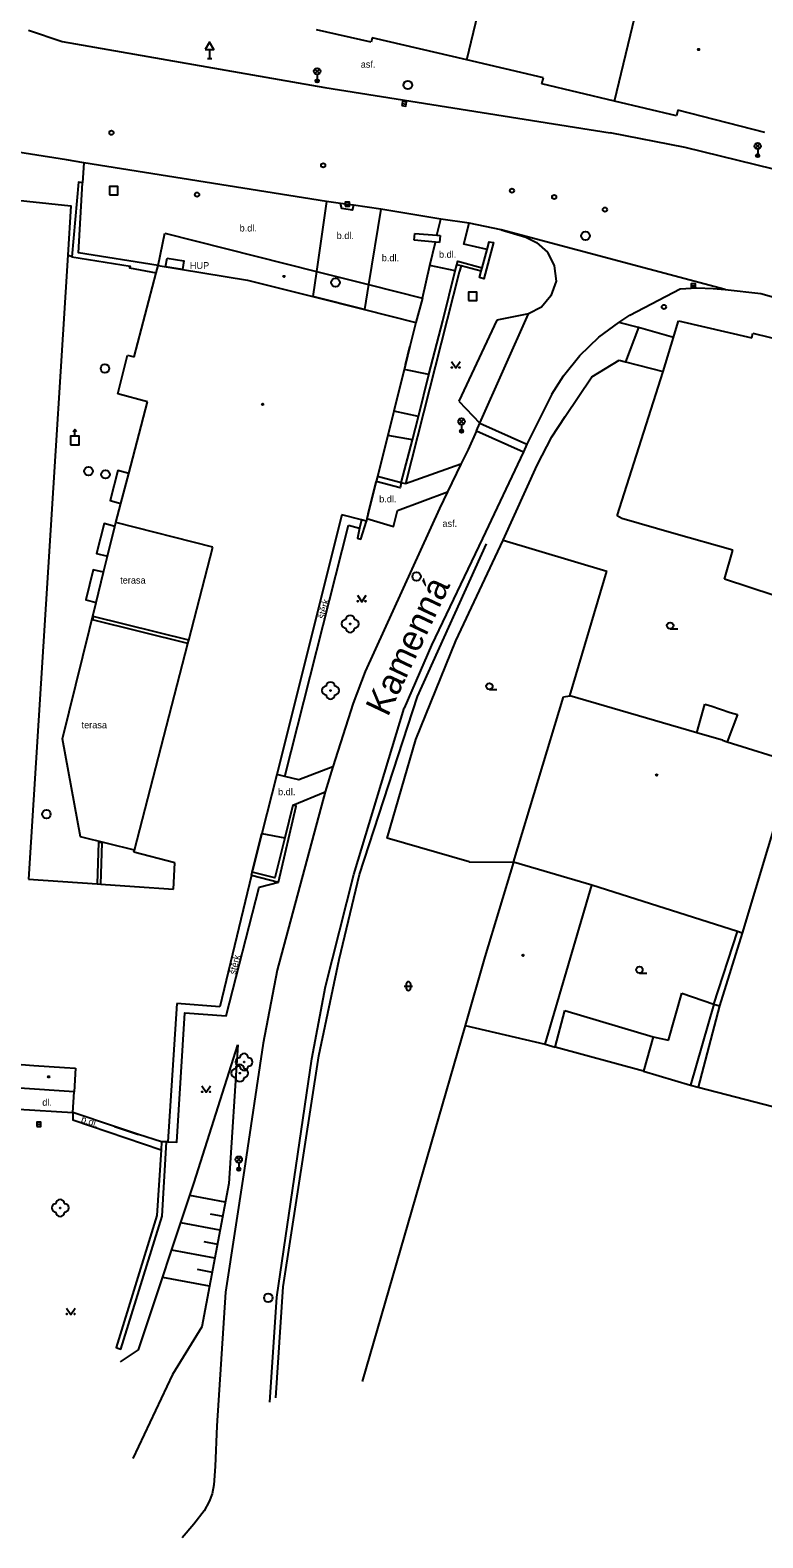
# Model space of a CAD drawing. Extents: x -599770 to -598493, y -1162076 to -1159209.
# Drawn here: x -599476.7 to -599433.8, y -1161825.1 to -1161736.9 of the extents above; entities that cross this region are included whole.
import ezdxf

# ---------------------------------------------------------------- set-up
doc = ezdxf.new("R2010")
doc.units = 0
doc.layers.add('Podklad', color=7, linetype='Continuous')

msp = doc.modelspace()

# ---------------------------------------------------------------- linework, layer by layer
at = {"layer": 'Podklad'}
for p, q in [((-599466.2, -1161738.031), (-599466.2, -1161738.54)), ((-599466.325, -1161738.54), (-599466.075, -1161738.54)), ((-599460.032, -1161739.43), (-599459.767, -1161739.165)), ((-599460.032, -1161739.165), (-599459.767, -1161739.43)), ((-599459.9, -1161739.485), (-599459.9, -1161739.86)), ((-599454.933, -1161741.18), (-599454.687, -1161741.22)), ((-599434.253, -1161743.8), (-599433.988, -1161743.535)), ((-599434.253, -1161743.535), (-599433.988, -1161743.8)), ((-599434.12, -1161743.855), (-599434.12, -1161744.23)), ((-599458.255, -1161747.07), (-599458.005, -1161747.07)), ((-599438.005, -1161751.85), (-599437.755, -1161751.85)), ((-599451.582, -1161759.92), (-599451.317, -1161759.655)), ((-599451.582, -1161759.655), (-599451.317, -1161759.92)), ((-599451.45, -1161759.975), (-599451.45, -1161760.35)), ((-599474.09, -1161760.65), (-599474.09, -1161760.263)), ((-599439.24, -1161771.918), (-599438.802, -1161771.918)), ((-599449.82, -1161775.468), (-599449.383, -1161775.468)), ((-599454.688, -1161792.693), (-599454.688, -1161792.943)), ((-599454.438, -1161792.693), (-599454.438, -1161792.943)), ((-599441.04, -1161792.058), (-599440.602, -1161792.058)), ((-599454.813, -1161792.818), (-599454.313, -1161792.818)), ((-599476.315, -1161800.9), (-599476.065, -1161800.9)), ((-599464.622, -1161803.1), (-599464.357, -1161802.835)), ((-599464.622, -1161802.835), (-599464.357, -1161803.1)), ((-599464.49, -1161803.155), (-599464.49, -1161803.53))]:
    msp.add_line(p, q, dxfattribs=at)
for points in [[(-599451.14, -1161738.62), (-599448.27, -1161726.72)], [(-599442.5, -1161741.05), (-599439.85, -1161730.03)], [(-599476.79, -1161736.9), (-599474.82, -1161737.56)], [(-599456.75, -1161737.6), (-599459.95, -1161736.88)], [(-599474.82, -1161737.56), (-599459.46, -1161740.25)], [(-599456.68, -1161737.34), (-599456.75, -1161737.6)], [(-599451.14, -1161738.62), (-599456.68, -1161737.34)], [(-599446.65, -1161739.67), (-599451.14, -1161738.62)], [(-599446.75, -1161740.03), (-599446.65, -1161739.67)], [(-599459.46, -1161740.25), (-599442.76, -1161742.89)], [(-599442.5, -1161741.05), (-599446.75, -1161740.03)], [(-599438.88, -1161741.91), (-599442.5, -1161741.05)], [(-599438.8, -1161741.57), (-599438.88, -1161741.91)], [(-599433.7, -1161742.87), (-599438.8, -1161741.57)], [(-599425.62, -1161746.86), (-599433.186, -1161745.015), (-599438.37, -1161743.75), (-599442.76, -1161742.89)], [(-599474.58, -1161744.48), (-599480.55, -1161743.54)], [(-599473.56, -1161744.66), (-599474.58, -1161744.48)], [(-599473.56, -1161744.66), (-599473.63, -1161745.82)], [(-599459.36, -1161746.91), (-599473.56, -1161744.66)], [(-599473.63, -1161745.82), (-599473.87, -1161745.79), (-599474.26, -1161750.15), (-599470.85, -1161750.7), (-599470.88, -1161750.8), (-599469.32, -1161751.09)], [(-599469.21, -1161750.66), (-599473.87, -1161749.91), (-599473.63, -1161745.82)], [(-599480.78, -1161746.49), (-599474.32, -1161747.16), (-599474.5, -1161750.06), (-599476.8, -1161786.57)], [(-599459.36, -1161746.91), (-599459.94, -1161751.01)], [(-599456.17, -1161747.36), (-599457.78, -1161747.13), (-599457.85, -1161747.43), (-599458.46, -1161747.32), (-599458.54, -1161747.04), (-599459.36, -1161746.91)], [(-599457.78, -1161747.13), (-599458.54, -1161747.04)], [(-599456.17, -1161747.36), (-599456.89, -1161751.78)], [(-599452.67, -1161747.94), (-599456.17, -1161747.36)], [(-599452.89, -1161748.89), (-599452.67, -1161747.94)], [(-599451.01, -1161748.19), (-599452.67, -1161747.94)], [(-599449.95, -1161749.72), (-599451.32, -1161749.41), (-599451.01, -1161748.19)], [(-599449.14, -1161748.57), (-599451.01, -1161748.19)], [(-599449.14, -1161748.57), (-599447.68, -1161749.01)], [(-599436.016, -1161752.073), (-599449.14, -1161748.57)], [(-599469.21, -1161750.66), (-599468.81, -1161748.77)], [(-599468.81, -1161748.77), (-599459.94, -1161751.01)], [(-599454.23, -1161749.18), (-599454.19, -1161748.78)], [(-599452.74, -1161749.31), (-599452.98, -1161749.29), (-599454.23, -1161749.18)], [(-599454.19, -1161748.78), (-599452.89, -1161748.89), (-599452.7, -1161748.91)], [(-599453.74, -1161752.57), (-599453.3, -1161750.65), (-599452.98, -1161749.29)], [(-599452.7, -1161748.91), (-599452.74, -1161749.31)], [(-599449.95, -1161749.72), (-599449.84, -1161749.27), (-599449.59, -1161749.32), (-599450.15, -1161751.44), (-599450.4, -1161751.37), (-599450.3, -1161750.99)], [(-599447.68, -1161749.01), (-599447.06, -1161749.32), (-599446.42, -1161749.87)], [(-599474.26, -1161750.15), (-599474.5, -1161750.06)], [(-599468.69, -1161750.23), (-599467.71, -1161750.39), (-599467.79, -1161750.89), (-599468.78, -1161750.73), (-599468.69, -1161750.23)], [(-599450.25, -1161750.79), (-599449.95, -1161749.72)], [(-599446.42, -1161749.87), (-599446.03, -1161750.68)], [(-599470.61, -1161756), (-599469.32, -1161751.09)], [(-599469.32, -1161751.09), (-599469.21, -1161750.66)], [(-599469.21, -1161750.66), (-599463.97, -1161751.52)], [(-599459.94, -1161751.01), (-599460.15, -1161752.48)], [(-599459.94, -1161751.01), (-599456.89, -1161751.78)], [(-599451.48, -1161750.68), (-599451.59, -1161751.05), (-599454.73, -1161763.44)], [(-599453.36, -1161757.03), (-599452.55, -1161753.9), (-599451.83, -1161750.98), (-599451.72, -1161750.62)], [(-599451.83, -1161750.98), (-599453.3, -1161750.65)], [(-599451.72, -1161750.62), (-599451.66, -1161750.41), (-599450.25, -1161750.79)], [(-599451.48, -1161750.68), (-599451.72, -1161750.62)], [(-599450.3, -1161750.99), (-599451.48, -1161750.68)], [(-599450.3, -1161750.99), (-599450.25, -1161750.79)], [(-599446.03, -1161750.68), (-599445.92, -1161751.58)], [(-599463.97, -1161751.52), (-599460.15, -1161752.48)], [(-599456.89, -1161751.78), (-599457.13, -1161753.24)], [(-599456.89, -1161751.78), (-599453.74, -1161752.57)], [(-599445.92, -1161751.58), (-599446.22, -1161752.43), (-599446.78, -1161753.1)], [(-599441.6, -1161753.56), (-599438.65, -1161752.02)], [(-599438.65, -1161752.02), (-599437.69, -1161751.97)], [(-599437.69, -1161751.97), (-599436.72, -1161752)], [(-599436.72, -1161752), (-599436.016, -1161752.073), (-599433.94, -1161752.29)], [(-599457.13, -1161753.24), (-599460.15, -1161752.48)], [(-599460.15, -1161752.48), (-599457.13, -1161753.24)], [(-599453.74, -1161752.57), (-599454.12, -1161754)], [(-599433.94, -1161752.29), (-599431.31, -1161753.04), (-599431.175, -1161753.071), (-599414.3, -1161757), (-599411.2, -1161757.76), (-599400.55, -1161760.68)], [(-599457.13, -1161753.24), (-599454.12, -1161754)], [(-599449.39, -1161753.86), (-599451.61, -1161758.6)], [(-599450.38, -1161759.89), (-599447.54, -1161753.48)], [(-599447.54, -1161753.48), (-599449.39, -1161753.86)], [(-599446.78, -1161753.1), (-599447.54, -1161753.48)], [(-599442.25, -1161753.99), (-599441.6, -1161753.56)], [(-599438.95, -1161754.55), (-599438.75, -1161753.9)], [(-599438.75, -1161753.9), (-599434.47, -1161754.9)], [(-599454.12, -1161754), (-599454.47, -1161755.4)], [(-599444.52, -1161755.92), (-599443.42, -1161754.86), (-599442.25, -1161753.99)], [(-599441.09, -1161754.28), (-599442.25, -1161753.99)], [(-599441.09, -1161754.28), (-599441.85, -1161756.29)], [(-599439.04, -1161754.87), (-599441.09, -1161754.28)], [(-599439.04, -1161754.87), (-599438.95, -1161754.55)], [(-599434.47, -1161754.9), (-599434.4, -1161754.61)], [(-599434.4, -1161754.61), (-599429.155, -1161755.91), (-599428.71, -1161756.02)], [(-599454.73, -1161756.45), (-599454.47, -1161755.4)], [(-599454.47, -1161755.4), (-599454.73, -1161756.45)], [(-599439.65, -1161756.87), (-599439.04, -1161754.87)], [(-599471.57, -1161758.17), (-599471.01, -1161755.9)], [(-599471.01, -1161755.9), (-599470.61, -1161756)], [(-599454.73, -1161756.45), (-599454.81, -1161756.75)], [(-599452.04, -1161756.275), (-599451.79, -1161756.65), (-599451.54, -1161756.275)], [(-599445.49, -1161757.12), (-599444.52, -1161755.92)], [(-599445.39, -1161759.5), (-599443.83, -1161757.17), (-599442.22, -1161756.19)], [(-599442.22, -1161756.19), (-599441.85, -1161756.29)], [(-599441.85, -1161756.29), (-599439.65, -1161756.87)], [(-599454.81, -1161756.75), (-599455.41, -1161759.18)], [(-599453.36, -1161757.03), (-599454.81, -1161756.75)], [(-599453.98, -1161759.5), (-599453.36, -1161757.03)], [(-599446.16, -1161758.18), (-599445.49, -1161757.12)], [(-599442.34, -1161765.3), (-599439.65, -1161756.87)], [(-599469.84, -1161758.64), (-599471.57, -1161758.17)], [(-599446.16, -1161758.18), (-599447.63, -1161761.12)], [(-599470.93, -1161762.83), (-599469.84, -1161758.64)], [(-599455.41, -1161759.18), (-599455.77, -1161760.6)], [(-599453.98, -1161759.5), (-599455.41, -1161759.18)], [(-599451.61, -1161758.6), (-599450.38, -1161759.89)], [(-599454.32, -1161760.85), (-599453.98, -1161759.5)], [(-599450.58, -1161760.34), (-599450.38, -1161759.89)], [(-599450.38, -1161759.89), (-599447.63, -1161761.12)], [(-599449.02, -1161766.73), (-599447.02, -1161762.34), (-599446.16, -1161760.69), (-599445.39, -1161759.5)], [(-599474.179, -1161760.398), (-599474.09, -1161760.263), (-599474.002, -1161760.398)], [(-599455.77, -1161760.6), (-599456.37, -1161763.01), (-599456.44, -1161763.3)], [(-599454.32, -1161760.85), (-599455.77, -1161760.6)], [(-599454.98, -1161763.37), (-599454.32, -1161760.85)], [(-599450.58, -1161760.34), (-599451.06, -1161761.43), (-599451.5, -1161762.29)], [(-599450.58, -1161760.34), (-599447.83, -1161761.57)], [(-599447.83, -1161761.57), (-599450.23, -1161766.64)], [(-599447.63, -1161761.12), (-599447.83, -1161761.57)], [(-599470.93, -1161762.83), (-599471.56, -1161762.66), (-599472.02, -1161764.41), (-599471.39, -1161764.58)], [(-599451.5, -1161762.29), (-599454.73, -1161763.44)], [(-599451.5, -1161762.29), (-599452.28, -1161763.9)], [(-599471.39, -1161764.58), (-599470.93, -1161762.83)], [(-599456.91, -1161765.16), (-599456.44, -1161763.3)], [(-599456.44, -1161763.3), (-599456.91, -1161765.16)], [(-599454.98, -1161763.37), (-599455.05, -1161763.66), (-599456.44, -1161763.3)], [(-599454.98, -1161763.37), (-599456.37, -1161763.01)], [(-599454.73, -1161763.44), (-599454.98, -1161763.37)], [(-599452.28, -1161763.9), (-599452.75, -1161764.88), (-599457.09, -1161774.42), (-599457.8, -1161776.26), (-599458.99, -1161779.99)], [(-599456.99, -1161765.47), (-599455.43, -1161765.93), (-599455.19, -1161765), (-599452.28, -1161763.9)], [(-599471.68, -1161765.69), (-599471.39, -1161764.58)], [(-599458.46, -1161765.25), (-599462.27, -1161780.43)], [(-599457.31, -1161765.54), (-599458.46, -1161765.25)], [(-599456.91, -1161765.16), (-599456.99, -1161765.47)], [(-599442.07, -1161765.47), (-599442.34, -1161765.3)], [(-599471.74, -1161765.92), (-599472.37, -1161765.76), (-599472.81, -1161767.51), (-599472.17, -1161767.67)], [(-599472.17, -1161767.67), (-599471.74, -1161765.92)], [(-599471.74, -1161765.92), (-599471.68, -1161765.69)], [(-599466.01, -1161767.14), (-599471.68, -1161765.69)], [(-599461.8, -1161780.56), (-599458.06, -1161765.86)], [(-599458.06, -1161765.86), (-599457.42, -1161766.02)], [(-599457.42, -1161766.02), (-599457.55, -1161766.61), (-599457.35, -1161766.67), (-599457.02, -1161765.61)], [(-599457.31, -1161765.54), (-599457.42, -1161766.02)], [(-599457.02, -1161765.61), (-599457.31, -1161765.54)], [(-599456.99, -1161765.47), (-599457.02, -1161765.61)], [(-599439.02, -1161766.33), (-599442.07, -1161765.47)], [(-599467.42, -1161772.58), (-599466.01, -1161767.14)], [(-599462.32, -1161816.9), (-599461.9, -1161810.41), (-599459.81, -1161796.89), (-599458.61, -1161791.26), (-599457.43, -1161786.29), (-599454.02, -1161775.88), (-599450, -1161766.94)], [(-599451, -1161785.55), (-599455.8, -1161784.16), (-599454.13, -1161778.4), (-599451.78, -1161772.62), (-599449.02, -1161766.73)], [(-599450.23, -1161766.64), (-599453.2, -1161772.87), (-599454.81, -1161776.56)], [(-599449.02, -1161766.73), (-599442.94, -1161768.54)], [(-599435.57, -1161767.32), (-599439.02, -1161766.33)], [(-599472.4, -1161768.61), (-599472.17, -1161767.67)], [(-599436.06, -1161769.02), (-599435.57, -1161767.32)], [(-599472.4, -1161768.61), (-599473.01, -1161768.46), (-599473.44, -1161770.22), (-599472.83, -1161770.37)], [(-599472.83, -1161770.37), (-599472.4, -1161768.61)], [(-599445.11, -1161775.83), (-599442.94, -1161768.54)], [(-599433.15, -1161769.97), (-599436.06, -1161769.02)], [(-599470.6, -1161784.87), (-599473.75, -1161784.08), (-599474.8, -1161778.36), (-599472.83, -1161770.37)], [(-599457.54, -1161769.955), (-599457.29, -1161770.33), (-599457.04, -1161769.955)], [(-599467.42, -1161772.58), (-599473.01, -1161771.2), (-599473.05, -1161771.39)], [(-599467.47, -1161772.77), (-599473.05, -1161771.39)], [(-599470.6, -1161784.87), (-599467.47, -1161772.77)], [(-599467.47, -1161772.77), (-599467.42, -1161772.58)], [(-599448.41, -1161785.56), (-599445.48, -1161775.89)], [(-599445.48, -1161775.89), (-599445.11, -1161775.83)], [(-599437.68, -1161778.01), (-599445.11, -1161775.83)], [(-599462.67, -1161817.17), (-599462.27, -1161811.01), (-599460.22, -1161797.08), (-599459.41, -1161792.85), (-599457.75, -1161786.29), (-599454.81, -1161776.56)], [(-599437.68, -1161778.01), (-599437.21, -1161776.33)], [(-599437.21, -1161776.33), (-599436.86, -1161776.43)], [(-599436.86, -1161776.43), (-599435.73, -1161776.81)], [(-599435.73, -1161776.81), (-599435.3, -1161776.93)], [(-599435.3, -1161776.93), (-599435.91, -1161778.52)], [(-599437.35, -1161778.09), (-599437.68, -1161778.01)], [(-599436.18, -1161778.43), (-599437.35, -1161778.09)], [(-599436.18, -1161778.43), (-599435.91, -1161778.52)], [(-599435.91, -1161778.52), (-599432.02, -1161779.74)], [(-599458.99, -1161779.99), (-599460.98, -1161780.76), (-599461.8, -1161780.56)], [(-599458.99, -1161779.99), (-599459.44, -1161781.45)], [(-599432.02, -1161779.74), (-599435.02, -1161789.72)], [(-599462.27, -1161780.43), (-599463.14, -1161783.9)], [(-599461.8, -1161780.56), (-599462.27, -1161780.43)], [(-599459.44, -1161781.45), (-599462.25, -1161791.88), (-599463.06, -1161796.16), (-599464.18, -1161803.6), (-599465.26, -1161810.73), (-599465.78, -1161818.54), (-599465.87, -1161820.92), (-599465.95, -1161821.99), (-599466.05, -1161822.52), (-599466.23, -1161822.98), (-599466.52, -1161823.51), (-599467.12, -1161824.3), (-599467.81, -1161825.1)], [(-599461.32, -1161782.23), (-599459.44, -1161781.45)], [(-599462.17, -1161786.73), (-599461.13, -1161782.29), (-599461.32, -1161782.23)], [(-599461.32, -1161782.23), (-599461.79, -1161784.14)], [(-599463.68, -1161786.05), (-599463.14, -1161783.9)], [(-599463.14, -1161783.9), (-599463.68, -1161786.05)], [(-599463.14, -1161783.9), (-599461.79, -1161784.14)], [(-599472.57, -1161786.86), (-599472.48, -1161784.43), (-599472.69, -1161784.42), (-599472.78, -1161786.84)], [(-599461.79, -1161784.14), (-599462.37, -1161786.48), (-599463.71, -1161786.16)], [(-599470.63, -1161784.98), (-599470.6, -1161784.87)], [(-599468.23, -1161785.6), (-599470.63, -1161784.98)], [(-599468.3, -1161787.15), (-599468.23, -1161785.6)], [(-599451, -1161785.55), (-599448.41, -1161785.56)], [(-599448.41, -1161785.56), (-599450.08, -1161791.1)], [(-599443.83, -1161786.92), (-599448.41, -1161785.56)], [(-599463.75, -1161786.33), (-599465.6, -1161794.03)], [(-599463.75, -1161786.33), (-599463.71, -1161786.16)], [(-599463.75, -1161786.33), (-599462.17, -1161786.73)], [(-599463.71, -1161786.16), (-599463.68, -1161786.05)], [(-599476.8, -1161786.57), (-599472.78, -1161786.84)], [(-599472.78, -1161786.84), (-599472.57, -1161786.86)], [(-599472.57, -1161786.86), (-599470.59, -1161786.99)], [(-599470.59, -1161786.99), (-599468.3, -1161787.15)], [(-599468.65, -1161801.93), (-599468.12, -1161801.95), (-599467.65, -1161794.38), (-599465.22, -1161794.56), (-599463.3, -1161787.04), (-599462.17, -1161786.73)], [(-599446.55, -1161796.22), (-599443.83, -1161786.92)], [(-599435.31, -1161789.63), (-599443.83, -1161786.92)], [(-599436.69, -1161793.87), (-599435.31, -1161789.63)], [(-599435.02, -1161789.72), (-599436.35, -1161793.98)], [(-599435.02, -1161789.72), (-599435.31, -1161789.63)], [(-599450.08, -1161791.1), (-599451.24, -1161795.13)], [(-599439.34, -1161795.98), (-599438.55, -1161793.23)], [(-599438.55, -1161793.23), (-599436.69, -1161793.87)], [(-599468.12, -1161793.84), (-599468.65, -1161801.93)], [(-599465.6, -1161794.03), (-599468.12, -1161793.84)], [(-599445.98, -1161796.4), (-599445.41, -1161794.25)], [(-599445.41, -1161794.25), (-599440.24, -1161795.78)], [(-599436.69, -1161793.87), (-599438.05, -1161798.61)], [(-599436.35, -1161793.98), (-599437.61, -1161798.73)], [(-599436.69, -1161793.87), (-599436.35, -1161793.98)], [(-599451.24, -1161795.13), (-599457.27, -1161815.95)], [(-599451.24, -1161795.13), (-599446.55, -1161796.22)], [(-599471.41, -1161814.81), (-599470.35, -1161814.1), (-599467.1, -1161804.31), (-599464.54, -1161796.25)], [(-599464.54, -1161796.25), (-599465.07, -1161804.36), (-599466.65, -1161812.76), (-599468.37, -1161815.54), (-599470.69, -1161820.46)], [(-599446.55, -1161796.22), (-599445.98, -1161796.4)], [(-599440.24, -1161795.78), (-599440.8, -1161797.8)], [(-599440.24, -1161795.78), (-599439.34, -1161795.98)], [(-599440.8, -1161797.8), (-599445.98, -1161796.4)], [(-599477.23, -1161797.41), (-599476.48, -1161797.46)], [(-599476.48, -1161797.46), (-599474.69, -1161797.58)], [(-599476.48, -1161797.46), (-599474.69, -1161797.58)], [(-599474.69, -1161797.58), (-599474.04, -1161797.62)], [(-599474.04, -1161797.62), (-599474.13, -1161799)], [(-599440.8, -1161797.8), (-599438.05, -1161798.61)], [(-599474.13, -1161799), (-599477.33, -1161798.8)], [(-599466.65, -1161798.655), (-599466.4, -1161799.03), (-599466.15, -1161798.655)], [(-599438.05, -1161798.61), (-599437.61, -1161798.73)], [(-599437.61, -1161798.73), (-599432.1, -1161800.15)], [(-599474.21, -1161800.21), (-599474.13, -1161799)], [(-599477.39, -1161800.01), (-599474.21, -1161800.21)], [(-599471.76, -1161801.03), (-599474.21, -1161800.21)], [(-599474.21, -1161800.21), (-599474.21, -1161800.65), (-599469.04, -1161802.4)], [(-599471.76, -1161801.03), (-599470.35, -1161801.5)], [(-599470.35, -1161801.5), (-599471.76, -1161801.03)], [(-599469.01, -1161801.94), (-599470.35, -1161801.5)], [(-599469.04, -1161802.4), (-599469.28, -1161806.25), (-599471.67, -1161813.97), (-599471.51, -1161814.03)], [(-599471.51, -1161814.03), (-599471.4, -1161814.07), (-599468.97, -1161806.27), (-599468.72, -1161801.93)], [(-599469.01, -1161801.94), (-599469.04, -1161802.4)], [(-599468.72, -1161801.93), (-599469.01, -1161801.94)], [(-599468.65, -1161801.93), (-599468.72, -1161801.93)], [(-599465.28, -1161805.46), (-599467.35, -1161805.07)], [(-599465.59, -1161807.1), (-599467.88, -1161806.67)], [(-599466.16, -1161806.14), (-599465.43, -1161806.28)], [(-599465.89, -1161808.74), (-599468.41, -1161808.26)], [(-599466.54, -1161807.76), (-599465.74, -1161807.92)], [(-599466.92, -1161809.39), (-599466.05, -1161809.56)], [(-599466.2, -1161810.37), (-599468.94, -1161809.86)], [(-599474.57, -1161811.655), (-599474.32, -1161812.03), (-599474.07, -1161811.655)]]:
    msp.add_lwpolyline(points, dxfattribs=at)
for points in [[(-599466.45, -1161738.031), (-599465.95, -1161738.031), (-599466.2, -1161737.598)], [(-599454.954, -1161741.303), (-599454.707, -1161741.344), (-599454.666, -1161741.097), (-599454.913, -1161741.056)], [(-599472.06, -1161746.53), (-599471.56, -1161746.53), (-599471.56, -1161746.03), (-599472.06, -1161746.03)], [(-599458.255, -1161747.195), (-599458.005, -1161747.195), (-599458.005, -1161746.945), (-599458.255, -1161746.945)], [(-599438.005, -1161751.975), (-599437.755, -1161751.975), (-599437.755, -1161751.725), (-599438.005, -1161751.725)], [(-599451.05, -1161752.71), (-599450.55, -1161752.71), (-599450.55, -1161752.21), (-599451.05, -1161752.21)], [(-599474.34, -1161761.15), (-599473.84, -1161761.15), (-599473.84, -1161760.65), (-599474.34, -1161760.65)], [(-599476.315, -1161801.025), (-599476.065, -1161801.025), (-599476.065, -1161800.775), (-599476.315, -1161800.775)]]:
    msp.add_lwpolyline(points, close=True, dxfattribs=at)
for centre, radius in [((-599437.58, -1161738.02), 0.045), ((-599437.58, -1161738.02), 0.0199), ((-599459.9, -1161739.297), 0.188), ((-599459.9, -1161739.86), 0.1), ((-599459.9, -1161739.86), 0.0723), ((-599459.9, -1161739.86), 0.0438), ((-599454.59, -1161740.1), 0.25), ((-599471.94, -1161742.89), 0.125), ((-599434.12, -1161743.668), 0.188), ((-599434.12, -1161744.23), 0.1), ((-599434.12, -1161744.23), 0.0723), ((-599434.12, -1161744.23), 0.0438), ((-599459.55, -1161744.8), 0.125), ((-599466.93, -1161746.51), 0.125), ((-599448.5, -1161746.28), 0.125), ((-599446.03, -1161746.65), 0.125), ((-599443.06, -1161747.39), 0.125), ((-599444.2, -1161748.92), 0.25), ((-599461.84, -1161751.3), 0.045), ((-599461.84, -1161751.3), 0.0199), ((-599458.83, -1161751.65), 0.25), ((-599439.61, -1161753.08), 0.125), ((-599472.32, -1161756.68), 0.25), ((-599452.015, -1161756.625), 0.025), ((-599451.565, -1161756.625), 0.025), ((-599463.09, -1161758.78), 0.045), ((-599463.09, -1161758.78), 0.0199), ((-599451.45, -1161759.788), 0.188), ((-599451.45, -1161760.35), 0.1), ((-599451.45, -1161760.35), 0.0723), ((-599451.45, -1161760.35), 0.0438), ((-599473.29, -1161762.69), 0.25), ((-599472.29, -1161762.88), 0.25), ((-599454.08, -1161768.86), 0.25), ((-599457.515, -1161770.305), 0.025), ((-599457.065, -1161770.305), 0.025), ((-599439.24, -1161771.73), 0.188), ((-599457.97, -1161771.63), 0.025), ((-599449.82, -1161775.28), 0.188), ((-599459.12, -1161775.53), 0.025), ((-599440.03, -1161780.47), 0.045), ((-599440.03, -1161780.47), 0.0199), ((-599475.75, -1161782.76), 0.25), ((-599447.85, -1161791.02), 0.045), ((-599447.85, -1161791.02), 0.0199), ((-599441.04, -1161791.87), 0.188), ((-599464.43, -1161797.91), 0.025), ((-599464.18, -1161797.26), 0.025), ((-599475.62, -1161798.13), 0.045), ((-599475.62, -1161798.13), 0.0199), ((-599466.625, -1161799.005), 0.025), ((-599466.175, -1161799.005), 0.025), ((-599464.49, -1161802.968), 0.188), ((-599464.49, -1161803.53), 0.1), ((-599464.49, -1161803.53), 0.0723), ((-599464.49, -1161803.53), 0.0438), ((-599474.94, -1161805.8), 0.025), ((-599462.76, -1161811.06), 0.25), ((-599474.545, -1161812.005), 0.025), ((-599474.095, -1161812.005), 0.025)]:
    msp.add_circle(centre, radius, dxfattribs=at)
for centre, radius, start, end in [((-599458.22, -1161771.63), 0.25, 90, 270), ((-599457.97, -1161771.38), 0.25, 0, 180), ((-599457.72, -1161771.63), 0.25, 270, 90), ((-599457.97, -1161771.88), 0.25, 180, 0), ((-599459.12, -1161775.28), 0.25, 0, 180), ((-599459.37, -1161775.53), 0.25, 90, 270), ((-599459.12, -1161775.78), 0.25, 180, 0), ((-599458.87, -1161775.53), 0.25, 270, 90), ((-599454.563, -1161792.693), 0.125, 0, 180), ((-599454.563, -1161792.943), 0.125, 180, 0), ((-599464.43, -1161797.26), 0.25, 90, 270), ((-599464.18, -1161797.01), 0.25, 0, 180), ((-599463.93, -1161797.26), 0.25, 270, 90), ((-599464.68, -1161797.91), 0.25, 90, 270), ((-599464.43, -1161797.66), 0.25, 0, 180), ((-599464.18, -1161797.51), 0.25, 180, 0), ((-599464.18, -1161797.91), 0.25, 270, 90), ((-599464.43, -1161798.16), 0.25, 180, 0), ((-599475.19, -1161805.8), 0.25, 90, 270), ((-599474.94, -1161805.55), 0.25, 0, 180), ((-599474.69, -1161805.8), 0.25, 270, 90), ((-599474.94, -1161806.05), 0.25, 180, 0)]:
    msp.add_arc(centre, radius, start, end, dxfattribs=at)

# ---------------------------------------------------------------- texts
for s, p in [('asf.', (-599457.35, -1161739.09)), ('b.dl.', (-599464.44, -1161748.67)), ('b.dl.', (-599458.76, -1161749.11)), ('b.dl.', (-599456.12, -1161750.41)), ('b.dl.', (-599452.77, -1161750.21)), ('HUP', (-599467.35, -1161750.86)), ('b.dl.', (-599456.27, -1161764.52)), ('asf.', (-599452.57, -1161765.95)), ('terasa', (-599471.43, -1161769.27)), ('terasa', (-599473.69, -1161777.74)), ('b.dl.', (-599462.19, -1161781.65)), ('dl.', (-599475.99, -1161799.82))]:
    msp.add_text(s, height=0.4, dxfattribs=at).set_placement(p)
for s, height, rotation, p in [('Kamenná', 1.5, 64.67, (-599455.77, -1161777.11)), ('štěrk', 0.4, 75.87, (-599459.48, -1161771.36)), ('štěrk', 0.4, 76.27, (-599464.67, -1161792.17)), ('b.dl.', 0.4, 342.05, (-599473.75, -1161800.77))]:
    msp.add_text(s, height=height, rotation=rotation, dxfattribs=at).set_placement(p)

doc.saveas('drawing.dxf')
